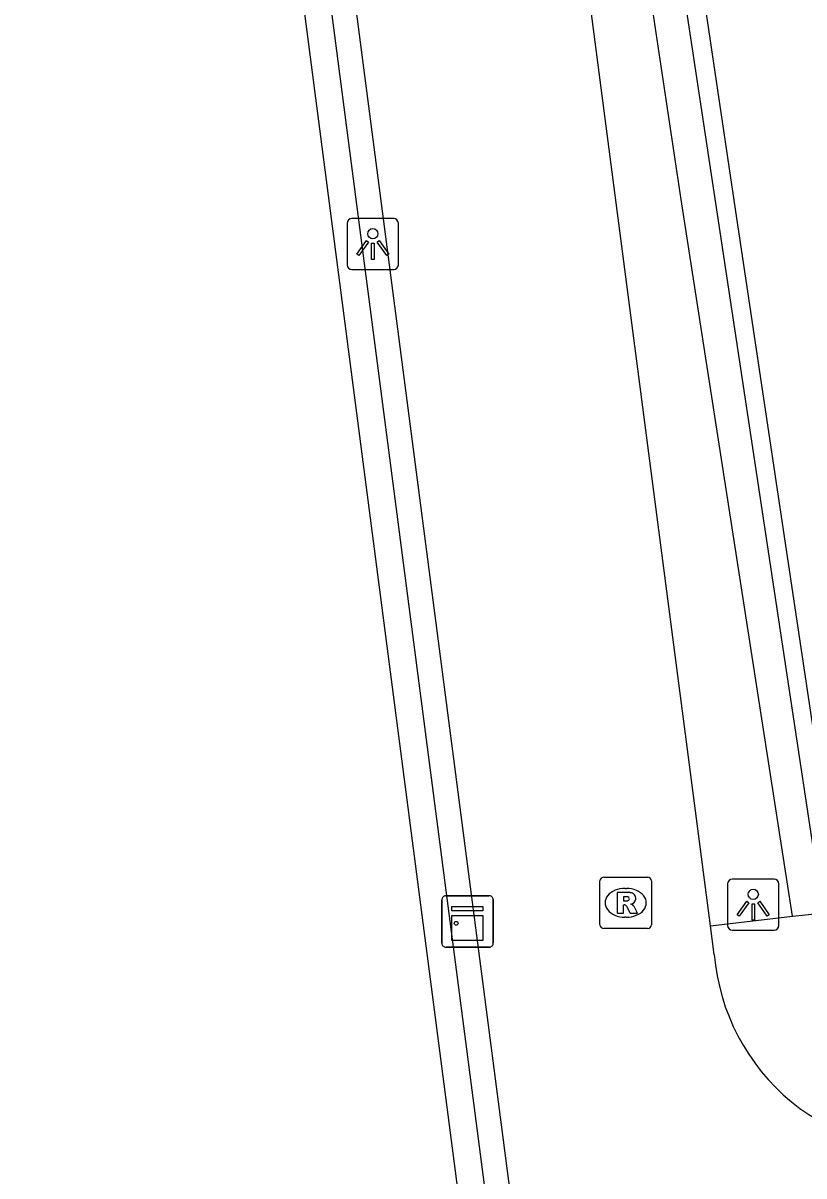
# Model space of a CAD drawing. Extents: x 162157 to 163165, y 378998 to 380775.
# Drawn here: x 162245.16 to 162260.35, y 379944.07 to 379966.5 of the extents above; entities that cross this region are included whole.
import ezdxf

# ---------------------------------------------------------------- set-up
doc = ezdxf.new("R2010")
doc.units = 0
for name, color, linetype in [('IMGEO_Groenvoorziening', 7, 'Continuous'), ('IMGEO_Hek', 7, 'Continuous'), ('IMGEO_Kast', 7, 'Continuous'), ('IMGEO_Lichtpunt', 7, 'Continuous'), ('IMGEO_Rioolput', 7, 'Continuous'), ('IMGEO_Voetpad_open', 7, 'Continuous')]:
    doc.layers.add(name, color=color, linetype=linetype)

msp = doc.modelspace()

# ---------------------------------------------------------------- linework, layer by layer
at = {"layer": 'IMGEO_Groenvoorziening'}
msp.add_lwpolyline([(162258.531, 379948.938), (162260.125, 379949.126)], dxfattribs=at)
at = {"layer": 'IMGEO_Hek'}
for points in [[(162299.799, 380026.388), (162251.414, 380019.509), (162254.489, 379992.255), (162256.479, 379977.198), (162260.572, 379950.131)], [(162173.533, 380005.695), (162205.626, 380009.771), (162244.888, 380014.872), (162258.844, 379907.693), (162184.422, 379897.986)]]:
    msp.add_lwpolyline(points, dxfattribs=at)
at = {"layer": 'IMGEO_Kast'}
for p, q in [((162253.378, 379949.523), (162254.219, 379949.523)), ((162254.219, 379949.523), (162253.378, 379949.523)), ((162253.303, 379948.598), (162253.303, 379949.439)), ((162253.303, 379949.439), (162253.303, 379948.598)), ((162254.303, 379949.448), (162254.303, 379948.607)), ((162254.303, 379948.607), (162254.303, 379949.448)), ((162254.228, 379948.523), (162253.387, 379948.523)), ((162253.387, 379948.523), (162254.228, 379948.523))]:
    msp.add_line(p, q, dxfattribs=at)
for points in [[(162253.498, 379949.313), (162254.098, 379949.313), (162254.098, 379949.228), (162253.498, 379949.228), (162253.498, 379949.313)], [(162253.498, 379949.138), (162254.098, 379949.138), (162254.098, 379948.649), (162253.498, 379948.649), (162253.498, 379949.138)]]:
    msp.add_lwpolyline(points, dxfattribs=at)
msp.add_circle((162253.582, 379948.987), 0.0377, dxfattribs=at)
for centre, start, end in [((162253.381, 379949.445), 92.4484, 184.2845), ((162253.381, 379949.445), 92.4484, 184.2845), ((162254.225, 379949.445), 2.4484, 94.2845), ((162254.225, 379949.445), 2.4484, 94.2845), ((162253.381, 379948.601), 182.4484, 274.2845), ((162253.381, 379948.601), 182.4484, 274.2845), ((162254.225, 379948.601), 272.4484, 4.2845), ((162254.225, 379948.601), 272.4484, 4.2845)]:
    msp.add_arc(centre, 0.0779, start, end, dxfattribs=at)
at = {"layer": 'IMGEO_Lichtpunt'}
for p, q in [((162252.363, 379962.7), (162251.555, 379962.7)), ((162252.363, 379962.7), (162251.555, 379962.7)), ((162251.461, 379962.605), (162251.461, 379961.798)), ((162251.461, 379962.605), (162251.461, 379961.798)), ((162252.457, 379961.798), (162252.457, 379962.605)), ((162252.457, 379961.798), (162252.457, 379962.605)), ((162251.555, 379961.704), (162252.363, 379961.704)), ((162251.555, 379961.704), (162252.363, 379961.704)), ((162258.864, 379949.752), (162258.864, 379948.945)), ((162258.864, 379949.752), (162258.864, 379948.945)), ((162259.766, 379949.847), (162258.958, 379949.847)), ((162259.766, 379949.847), (162258.958, 379949.847)), ((162259.86, 379948.945), (162259.86, 379949.752)), ((162259.86, 379948.945), (162259.86, 379949.752)), ((162258.958, 379948.851), (162259.766, 379948.851)), ((162258.958, 379948.851), (162259.766, 379948.851))]:
    msp.add_line(p, q, dxfattribs=at)
for points in [[(162251.835, 379962.269), (162251.874, 379962.241), (162251.686, 379961.979), (162251.648, 379962.006), (162251.835, 379962.269)], [(162252.047, 379962.241), (162252.085, 379962.268), (162252.272, 379962.006), (162252.233, 379961.978), (162252.047, 379962.241)], [(162251.937, 379962.221), (162251.984, 379962.221), (162251.984, 379961.899), (162251.937, 379961.899), (162251.937, 379962.221)], [(162259.238, 379949.416), (162259.277, 379949.388), (162259.089, 379949.126), (162259.051, 379949.153), (162259.238, 379949.416)], [(162259.34, 379949.368), (162259.387, 379949.368), (162259.387, 379949.046), (162259.34, 379949.046), (162259.34, 379949.368)], [(162259.45, 379949.388), (162259.488, 379949.415), (162259.675, 379949.153), (162259.636, 379949.125), (162259.45, 379949.388)]]:
    msp.add_lwpolyline(points, dxfattribs=at)
for centre in [(162251.96, 379962.403), (162259.363, 379949.55)]:
    msp.add_circle(centre, 0.0994, dxfattribs=at)
for centre, start, end in [((162251.555, 379962.605), 90, 180), ((162251.555, 379962.605), 90, 180), ((162252.363, 379962.605), 0, 90), ((162252.363, 379962.605), 0, 90), ((162251.555, 379961.798), 180, 270), ((162251.555, 379961.798), 180, 270), ((162252.363, 379961.798), 270, 0), ((162252.363, 379961.798), 270, 360), ((162258.958, 379949.752), 90, 180), ((162258.958, 379949.752), 90, 180), ((162259.766, 379949.752), 0, 90), ((162259.766, 379949.752), 0, 90), ((162258.958, 379948.945), 180, 270), ((162258.958, 379948.945), 180, 270), ((162259.766, 379948.945), 270, 0), ((162259.766, 379948.945), 270, 360)]:
    msp.add_arc(centre, 0.0946, start, end, dxfattribs=at)
at = {"layer": 'IMGEO_Rioolput'}
for p, q in [((162256.38, 379948.959), (162256.38, 379949.811)), ((162256.455, 379949.885), (162257.307, 379949.885)), ((162257.381, 379949.811), (162257.381, 379948.959)), ((162256.868, 379949.665), (162256.893, 379949.665)), ((162256.891, 379949.105), (162256.866, 379949.105)), ((162257.307, 379948.885), (162256.455, 379948.885))]:
    msp.add_line(p, q, dxfattribs=at)
for points in [[(162256.38, 379948.959), (162256.38, 379949.811)], [(162256.455, 379949.885), (162257.307, 379949.885)], [(162257.381, 379949.811), (162257.381, 379948.959)], [(162256.969, 379949.583), (162256.717, 379949.585), (162256.717, 379949.185)], [(162256.895, 379949.504), (162256.841, 379949.504), (162256.841, 379949.423)], [(162256.717, 379949.185), (162256.841, 379949.185), (162256.841, 379949.347), (162256.852, 379949.347)], [(162256.841, 379949.423), (162256.893, 379949.423)], [(162256.899, 379949.318), (162256.97, 379949.185), (162257.11, 379949.185), (162257.045, 379949.311)], [(162257.307, 379948.885), (162256.455, 379948.885)]]:
    msp.add_lwpolyline(points, dxfattribs=at)
for centre, radius, start, end in [((162256.457, 379949.809), 0.0765, 91.552, 178.448), ((162256.457, 379949.809), 0.0765, 91.552, 178.448), ((162257.305, 379949.809), 0.0765, 1.552, 88.448), ((162257.305, 379949.809), 0.0765, 1.552, 88.448), ((162256.901, 379949.408), 0.0964, 77.0061, 93.1865), ((162256.915, 379949.465), 0.0378, 276.6634, 79.6772), ((162256.968, 379949.473), 0.109, 350.3612, 89.416), ((162256.851, 379949.294), 0.0533, 26.0293, 88.6989), ((162256.877, 379949.612), 0.19, 274.7715, 282.9687), ((162256.966, 379949.473), 0.112, 277.5842, 350.9817), ((162256.95, 379949.258), 0.108, 29.5134, 73.7905), ((162256.457, 379948.961), 0.0765, 181.552, 268.448), ((162256.457, 379948.961), 0.0765, 181.552, 268.448), ((162257.305, 379948.961), 0.0765, 271.552, 358.448), ((162257.305, 379948.961), 0.0765, 271.552, 358.448)]:
    msp.add_arc(centre, radius, start, end, dxfattribs=at)
for centre, major_axis, ratio, start_param, end_param in [((162256.867, 379949.385), (-0.387, 0.002), 0.722429, 4.712389, 7.853982), ((162256.892, 379949.385), (-0.39, 0.002), 0.717154, 1.570796, 4.712389)]:
    msp.add_ellipse(centre, major_axis=major_axis, ratio=ratio, start_param=start_param, end_param=end_param, dxfattribs=at)
at = {"layer": 'IMGEO_Voetpad_open'}
for points in [[(162349.058, 380033.031), (162349.117, 380032.327), (162349.144, 380032.005), (162305.723, 380026.788), (162305.807, 380026.052), (162300.19, 380025.287), (162300.099, 380026.045), (162251.746, 380019.19), (162254.825, 379992.624), (162256.791, 379977.831), (162259.012, 379962.882), (162260.856, 379950.531), (162265.127, 379951.033)], [(162260.125, 379949.126), (162257.961, 379963.07), (162255.783, 379977.601), (162253.82, 379992.496), (162250.63, 380020.07)], [(162258.531, 379948.938), (162251.352, 380003.968), (162249.679, 380016.96)], [(162245.197, 380016.361), (162246.876, 380003.284), (162254.966, 379941.182), (162255.213, 379939.286)], [(162244.437, 380014.271), (162173.941, 380005.129), (162180.769, 379952.906), (162187.814, 379899.013), (162258.256, 379908.139), (162244.437, 380014.271)], [(162260.125, 379949.126), (162263.404, 379949.468), (162263.779, 379949.503)], [(162258.604, 379948.382), (162258.531, 379948.938)]]:
    msp.add_lwpolyline(points, dxfattribs=at)
msp.add_arc((162262.742, 379948.72), 4.151, 184.6739, 276.4361, dxfattribs=at)

doc.saveas('drawing.dxf')
